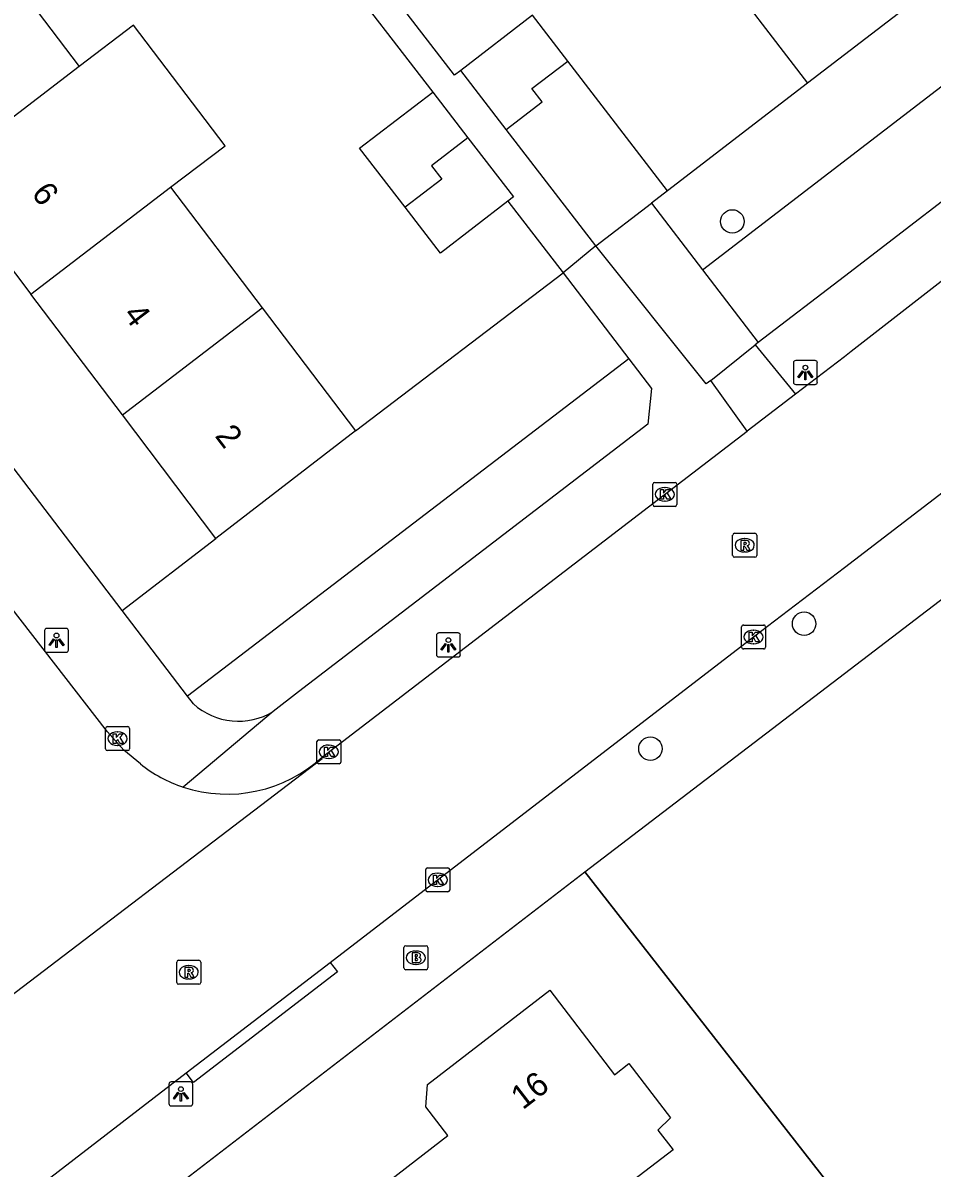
# Model space of a CAD drawing. Extents: x 159353 to 160616, y 385893 to 387321.
# Drawn here: x 159965.77 to 160003.65, y 386665.26 to 386712.99 of the extents above; entities that cross this region are included whole.
import ezdxf

# ---------------------------------------------------------------- set-up
doc = ezdxf.new("R2010")
doc.units = 0
for name, color, linetype in [('IMGEO_Boom', 7, 'Continuous'), ('IMGEO_Brandkraan', 7, 'Continuous'), ('IMGEO_Erf', 7, 'Continuous'), ('IMGEO_Groenvoorziening', 7, 'Continuous'), ('IMGEO_Hek', 7, 'Continuous'), ('IMGEO_Kolk', 7, 'Continuous'), ('IMGEO_Lichtpunt', 7, 'Continuous'), ('IMGEO_Pand', 7, 'Continuous'), ('IMGEO_Pand_nummerreeks', 7, 'Continuous'), ('IMGEO_Rijbaan_lokaal_open', 7, 'Continuous'), ('IMGEO_Rioolput', 7, 'Continuous'), ('IMGEO_Voetpad_open', 7, 'Continuous')]:
    doc.layers.add(name, color=color, linetype=linetype)

msp = doc.modelspace()

# ---------------------------------------------------------------- linework, layer by layer
at = {"layer": 'IMGEO_Boom'}
for centre in [(159995.33, 386704.715), (159998.321, 386687.948), (159991.917, 386682.739)]:
    msp.add_circle(centre, 0.489, dxfattribs=at)
at = {"layer": 'IMGEO_Brandkraan'}
for p, q in [((159981.643, 386673.6), (159981.643, 386674.452)), ((159981.718, 386674.526), (159982.57, 386674.526)), ((159982.131, 386674.306), (159982.156, 386674.306)), ((159982.644, 386674.452), (159982.644, 386673.6)), ((159982.57, 386673.526), (159981.718, 386673.526)), ((159982.154, 386673.746), (159982.129, 386673.746))]:
    msp.add_line(p, q, dxfattribs=at)
for points in [[(159981.643, 386673.6), (159981.643, 386674.452)], [(159981.718, 386674.526), (159982.57, 386674.526)], [(159982.644, 386674.452), (159982.644, 386673.6)], [(159981.991, 386674.226), (159981.991, 386673.826), (159982.204, 386673.826)], [(159982.222, 386674.226), (159981.991, 386674.226)], [(159982.17, 386674.145), (159982.116, 386674.145), (159982.116, 386674.069)], [(159982.116, 386674.069), (159982.169, 386674.069)], [(159982.178, 386673.993), (159982.116, 386673.993), (159982.116, 386673.912)], [(159982.116, 386673.912), (159982.178, 386673.912)], [(159982.57, 386673.526), (159981.718, 386673.526)]]:
    msp.add_lwpolyline(points, dxfattribs=at)
for centre, radius, start, end in [((159981.72, 386674.45), 0.0765, 91.552, 178.448), ((159981.72, 386674.45), 0.0765, 91.552, 178.448), ((159982.568, 386674.45), 0.0765, 1.552, 88.448), ((159982.568, 386674.45), 0.0765, 1.552, 88.448), ((159982.171, 386674.107), 0.0379, 267.8285, 90.9355), ((159982.179, 386673.952), 0.0404, 269.8759, 90.5077), ((159982.21, 386674.077), 0.251, 268.6676, 293.5347), ((159982.226, 386674.081), 0.145, 59.4692, 91.5367), ((159982.251, 386674.128), 0.0922, 285.5137, 58.1501), ((159982.256, 386673.936), 0.105, 301.3115, 78.989), ((159981.72, 386673.602), 0.0765, 181.552, 268.448), ((159981.72, 386673.602), 0.0765, 181.552, 268.448), ((159982.568, 386673.602), 0.0765, 271.552, 358.448), ((159982.568, 386673.602), 0.0765, 271.552, 358.448)]:
    msp.add_arc(centre, radius, start, end, dxfattribs=at)
for centre, major_axis, ratio, start_param, end_param in [((159982.13, 386674.026), (-0.387, 0.002), 0.722429, 4.712389, 7.853982), ((159982.155, 386674.026), (-0.39, 0.002), 0.717154, 1.570796, 4.712389)]:
    msp.add_ellipse(centre, major_axis=major_axis, ratio=ratio, start_param=start_param, end_param=end_param, dxfattribs=at)
at = {"layer": 'IMGEO_Erf'}
msp.add_lwpolyline([(160015.782, 386639.699), (160017.39, 386640.963), (160006.78, 386654.871), (160003.382, 386659.325), (160000, 386663.753), (159989.185, 386677.602)], dxfattribs=at)
at = {"layer": 'IMGEO_Groenvoorziening'}
for points in [[(159994.087, 386702.699), (160006.954, 386712.583)], [(159998.463, 386710.48), (159992.632, 386705.995)], [(159979.625, 386695.989), (159988.281, 386702.57)], [(159991.013, 386698.994), (159972.624, 386684.931)], [(159969.905, 386688.499), (159973.811, 386691.504)]]:
    msp.add_lwpolyline(points, dxfattribs=at)
at = {"layer": 'IMGEO_Hek'}
msp.add_lwpolyline([(159989.185, 386677.602), (160000, 386663.753), (160003.382, 386659.325)], dxfattribs=at)
at = {"layer": 'IMGEO_Kolk'}
for p, q in [((159992.091, 386693.84), (159992.943, 386693.84)), ((159992.016, 386692.914), (159992.016, 386693.766)), ((159992.504, 386693.62), (159992.529, 386693.62)), ((159993.017, 386693.766), (159993.017, 386692.914)), ((159992.527, 386693.06), (159992.502, 386693.06)), ((159992.943, 386692.84), (159992.091, 386692.84)), ((159995.715, 386686.968), (159995.715, 386687.82)), ((159995.79, 386687.894), (159996.642, 386687.894)), ((159996.203, 386687.674), (159996.228, 386687.674)), ((159996.716, 386687.82), (159996.716, 386686.968)), ((159996.642, 386686.894), (159995.79, 386686.894)), ((159996.226, 386687.114), (159996.201, 386687.114)), ((159969.212, 386682.732), (159969.212, 386683.584)), ((159969.287, 386683.658), (159970.139, 386683.658)), ((159969.7, 386683.438), (159969.725, 386683.438)), ((159970.213, 386683.584), (159970.213, 386682.732)), ((159969.723, 386682.878), (159969.698, 386682.878)), ((159978.018, 386682.183), (159978.018, 386683.035)), ((159978.093, 386683.109), (159978.945, 386683.109)), ((159978.506, 386682.889), (159978.531, 386682.889)), ((159979.019, 386683.035), (159979.019, 386682.183)), ((159970.139, 386682.658), (159969.287, 386682.658)), ((159978.945, 386682.109), (159978.093, 386682.109)), ((159978.529, 386682.329), (159978.504, 386682.329)), ((159982.552, 386676.847), (159982.552, 386677.699)), ((159982.627, 386677.773), (159983.479, 386677.773)), ((159983.553, 386677.699), (159983.553, 386676.847)), ((159983.04, 386677.553), (159983.065, 386677.553)), ((159983.479, 386676.773), (159982.627, 386676.773)), ((159983.063, 386676.993), (159983.038, 386676.993))]:
    msp.add_line(p, q, dxfattribs=at)
for points in [[(159992.091, 386693.84), (159992.943, 386693.84)], [(159992.016, 386692.914), (159992.016, 386693.766)], [(159992.337, 386693.54), (159992.46, 386693.54), (159992.46, 386693.389), (159992.59, 386693.54), (159992.754, 386693.54), (159992.608, 386693.389), (159992.761, 386693.14), (159992.609, 386693.14), (159992.524, 386693.304), (159992.46, 386693.237), (159992.46, 386693.14), (159992.337, 386693.14), (159992.337, 386693.54)], [(159993.017, 386693.766), (159993.017, 386692.914)], [(159992.943, 386692.84), (159992.091, 386692.84)], [(159995.715, 386686.968), (159995.715, 386687.82)], [(159995.79, 386687.894), (159996.642, 386687.894)], [(159996.716, 386687.82), (159996.716, 386686.968)], [(159996.036, 386687.594), (159996.159, 386687.594), (159996.159, 386687.443), (159996.289, 386687.594), (159996.453, 386687.594), (159996.307, 386687.443), (159996.46, 386687.194), (159996.308, 386687.194), (159996.223, 386687.358), (159996.159, 386687.291), (159996.159, 386687.194), (159996.036, 386687.194), (159996.036, 386687.594)], [(159996.642, 386686.894), (159995.79, 386686.894)], [(159969.212, 386682.732), (159969.212, 386683.584)], [(159969.287, 386683.658), (159970.139, 386683.658)], [(159969.533, 386683.358), (159969.656, 386683.358), (159969.656, 386683.207), (159969.786, 386683.358), (159969.95, 386683.358), (159969.804, 386683.207), (159969.957, 386682.958), (159969.805, 386682.958), (159969.72, 386683.122), (159969.656, 386683.055), (159969.656, 386682.958), (159969.533, 386682.958), (159969.533, 386683.358)], [(159970.213, 386683.584), (159970.213, 386682.732)], [(159978.018, 386682.183), (159978.018, 386683.035)], [(159978.093, 386683.109), (159978.945, 386683.109)], [(159979.019, 386683.035), (159979.019, 386682.183)], [(159970.139, 386682.658), (159969.287, 386682.658)], [(159978.339, 386682.809), (159978.462, 386682.809), (159978.462, 386682.658), (159978.592, 386682.809), (159978.756, 386682.809), (159978.61, 386682.658), (159978.763, 386682.409), (159978.611, 386682.409), (159978.526, 386682.573), (159978.462, 386682.506), (159978.462, 386682.409), (159978.339, 386682.409), (159978.339, 386682.809)], [(159978.945, 386682.109), (159978.093, 386682.109)], [(159982.552, 386676.847), (159982.552, 386677.699)], [(159982.627, 386677.773), (159983.479, 386677.773)], [(159983.553, 386677.699), (159983.553, 386676.847)], [(159982.873, 386677.473), (159982.996, 386677.473), (159982.996, 386677.322), (159983.126, 386677.473), (159983.29, 386677.473), (159983.144, 386677.322), (159983.297, 386677.073), (159983.145, 386677.073), (159983.06, 386677.237), (159982.996, 386677.17), (159982.996, 386677.073), (159982.873, 386677.073), (159982.873, 386677.473)], [(159983.479, 386676.773), (159982.627, 386676.773)]]:
    msp.add_lwpolyline(points, dxfattribs=at)
for centre, start, end in [((159992.093, 386693.764), 91.552, 178.448), ((159992.093, 386693.764), 91.552, 178.448), ((159992.941, 386693.764), 1.552, 88.448), ((159992.941, 386693.764), 1.552, 88.448), ((159992.093, 386692.916), 181.552, 268.448), ((159992.093, 386692.916), 181.552, 268.448), ((159992.941, 386692.916), 271.552, 358.448), ((159992.941, 386692.916), 271.552, 358.448), ((159995.792, 386687.818), 91.552, 178.448), ((159995.792, 386687.818), 91.552, 178.448), ((159996.64, 386687.818), 1.552, 88.448), ((159996.64, 386687.818), 1.552, 88.448), ((159995.792, 386686.97), 181.552, 268.448), ((159995.792, 386686.97), 181.552, 268.448), ((159996.64, 386686.97), 271.552, 358.448), ((159996.64, 386686.97), 271.552, 358.448), ((159969.289, 386683.582), 91.552, 178.448), ((159969.289, 386683.582), 91.552, 178.448), ((159970.137, 386683.582), 1.552, 88.448), ((159970.137, 386683.582), 1.552, 88.448), ((159978.095, 386683.033), 91.552, 178.448), ((159978.095, 386683.033), 91.552, 178.448), ((159978.943, 386683.033), 1.552, 88.448), ((159978.943, 386683.033), 1.552, 88.448), ((159969.289, 386682.734), 181.552, 268.448), ((159969.289, 386682.734), 181.552, 268.448), ((159970.137, 386682.734), 271.552, 358.448), ((159970.137, 386682.734), 271.552, 358.448), ((159978.095, 386682.185), 181.552, 268.448), ((159978.095, 386682.185), 181.552, 268.448), ((159978.943, 386682.185), 271.552, 358.448), ((159978.943, 386682.185), 271.552, 358.448), ((159982.629, 386677.697), 91.552, 178.448), ((159982.629, 386677.697), 91.552, 178.448), ((159983.477, 386677.697), 1.552, 88.448), ((159983.477, 386677.697), 1.552, 88.448), ((159982.629, 386676.849), 181.552, 268.448), ((159982.629, 386676.849), 181.552, 268.448), ((159983.477, 386676.849), 271.552, 358.448), ((159983.477, 386676.849), 271.552, 358.448)]:
    msp.add_arc(centre, 0.0765, start, end, dxfattribs=at)
for centre, major_axis, ratio, start_param, end_param in [((159992.503, 386693.34), (-0.387, 0.002), 0.722429, 4.712389, 7.853982), ((159992.528, 386693.34), (-0.39, 0.002), 0.717154, 1.570796, 4.712389), ((159996.202, 386687.394), (-0.387, 0.002), 0.722429, 4.712389, 7.853982), ((159996.227, 386687.394), (-0.39, 0.002), 0.717154, 1.570796, 4.712389), ((159969.699, 386683.158), (-0.387, 0.002), 0.722429, 4.712389, 7.853982), ((159969.724, 386683.158), (-0.39, 0.002), 0.717154, 1.570796, 4.712389), ((159978.505, 386682.609), (-0.387, 0.002), 0.722429, 4.712389, 7.853982), ((159978.53, 386682.609), (-0.39, 0.002), 0.717154, 1.570796, 4.712389), ((159983.039, 386677.273), (-0.387, 0.002), 0.722429, 4.712389, 7.853982), ((159983.064, 386677.273), (-0.39, 0.002), 0.717154, 1.570796, 4.712389)]:
    msp.add_ellipse(centre, major_axis=major_axis, ratio=ratio, start_param=start_param, end_param=end_param, dxfattribs=at)
at = {"layer": 'IMGEO_Lichtpunt'}
for p, q in [((159997.876, 386698.824), (159997.876, 386698.017)), ((159997.876, 386698.824), (159997.876, 386698.017)), ((159998.778, 386698.919), (159997.97, 386698.919)), ((159998.778, 386698.919), (159997.97, 386698.919)), ((159998.872, 386698.017), (159998.872, 386698.824)), ((159998.872, 386698.017), (159998.872, 386698.824)), ((159997.97, 386697.923), (159998.778, 386697.923)), ((159997.97, 386697.923), (159998.778, 386697.923)), ((159966.669, 386687.659), (159966.669, 386686.852)), ((159966.669, 386687.659), (159966.669, 386686.852)), ((159967.571, 386687.754), (159966.763, 386687.754)), ((159967.571, 386687.754), (159966.763, 386687.754)), ((159967.665, 386686.852), (159967.665, 386687.659)), ((159967.665, 386686.852), (159967.665, 386687.659)), ((159982.999, 386687.466), (159982.999, 386686.659)), ((159982.999, 386687.466), (159982.999, 386686.659)), ((159983.901, 386687.561), (159983.093, 386687.561)), ((159983.901, 386687.561), (159983.093, 386687.561)), ((159983.995, 386686.659), (159983.995, 386687.466)), ((159983.995, 386686.659), (159983.995, 386687.466)), ((159966.763, 386686.758), (159967.571, 386686.758)), ((159966.763, 386686.758), (159967.571, 386686.758)), ((159983.093, 386686.565), (159983.901, 386686.565)), ((159983.093, 386686.565), (159983.901, 386686.565)), ((159971.851, 386668.752), (159971.851, 386667.945)), ((159971.851, 386668.752), (159971.851, 386667.945)), ((159972.753, 386668.847), (159971.945, 386668.847)), ((159972.753, 386668.847), (159971.945, 386668.847)), ((159972.847, 386667.945), (159972.847, 386668.752)), ((159972.847, 386667.945), (159972.847, 386668.752)), ((159971.945, 386667.851), (159972.753, 386667.851)), ((159971.945, 386667.851), (159972.753, 386667.851))]:
    msp.add_line(p, q, dxfattribs=at)
for points in [[(159998.25, 386698.488), (159998.289, 386698.46), (159998.101, 386698.198), (159998.063, 386698.225), (159998.25, 386698.488)], [(159998.352, 386698.44), (159998.399, 386698.44), (159998.399, 386698.118), (159998.352, 386698.118), (159998.352, 386698.44)], [(159998.462, 386698.46), (159998.5, 386698.487), (159998.687, 386698.225), (159998.648, 386698.197), (159998.462, 386698.46)], [(159967.043, 386687.323), (159967.082, 386687.295), (159966.894, 386687.033), (159966.856, 386687.06), (159967.043, 386687.323)], [(159967.145, 386687.275), (159967.192, 386687.275), (159967.192, 386686.953), (159967.145, 386686.953), (159967.145, 386687.275)], [(159967.255, 386687.295), (159967.293, 386687.322), (159967.48, 386687.06), (159967.441, 386687.032), (159967.255, 386687.295)], [(159983.373, 386687.13), (159983.412, 386687.102), (159983.224, 386686.84), (159983.186, 386686.867), (159983.373, 386687.13)], [(159983.475, 386687.082), (159983.522, 386687.082), (159983.522, 386686.76), (159983.475, 386686.76), (159983.475, 386687.082)], [(159983.585, 386687.102), (159983.623, 386687.129), (159983.81, 386686.867), (159983.771, 386686.839), (159983.585, 386687.102)], [(159972.225, 386668.416), (159972.264, 386668.388), (159972.076, 386668.126), (159972.038, 386668.153), (159972.225, 386668.416)], [(159972.327, 386668.368), (159972.374, 386668.368), (159972.374, 386668.046), (159972.327, 386668.046), (159972.327, 386668.368)], [(159972.437, 386668.388), (159972.475, 386668.415), (159972.662, 386668.153), (159972.623, 386668.125), (159972.437, 386668.388)]]:
    msp.add_lwpolyline(points, dxfattribs=at)
for centre in [(159998.375, 386698.622), (159967.168, 386687.457), (159983.498, 386687.264), (159972.35, 386668.55)]:
    msp.add_circle(centre, 0.0994, dxfattribs=at)
for centre, start, end in [((159997.97, 386698.824), 90, 180), ((159997.97, 386698.824), 90, 180), ((159998.778, 386698.824), 0, 90), ((159998.778, 386698.824), 0, 90), ((159997.97, 386698.017), 180, 270), ((159997.97, 386698.017), 180, 270), ((159998.778, 386698.017), 270, 0), ((159998.778, 386698.017), 270, 360), ((159966.763, 386687.659), 90, 180), ((159966.763, 386687.659), 90, 180), ((159967.571, 386687.659), 0, 90), ((159967.571, 386687.659), 0, 90), ((159983.093, 386687.466), 90, 180), ((159983.093, 386687.466), 90, 180), ((159983.901, 386687.466), 0, 90), ((159983.901, 386687.466), 0, 90), ((159966.763, 386686.852), 180, 270), ((159966.763, 386686.852), 180, 270), ((159967.571, 386686.852), 270, 0), ((159967.571, 386686.852), 270, 360), ((159983.093, 386686.659), 180, 270), ((159983.093, 386686.659), 180, 270), ((159983.901, 386686.659), 270, 0), ((159983.901, 386686.659), 270, 360), ((159971.945, 386668.752), 90, 180), ((159971.945, 386668.752), 90, 180), ((159972.753, 386668.752), 0, 90), ((159972.753, 386668.752), 0, 90), ((159971.945, 386667.945), 180, 270), ((159971.945, 386667.945), 180, 270), ((159972.753, 386667.945), 270, 0), ((159972.753, 386667.945), 270, 360)]:
    msp.add_arc(centre, 0.0946, start, end, dxfattribs=at)
at = {"layer": 'IMGEO_Pand'}
for points in [[(159964.296, 386716.197), (159968.108, 386711.171)], [(159994.366, 386715.831), (159998.463, 386710.48)], [(160004.033, 386714.753), (160000, 386711.659), (159998.463, 386710.48)], [(159988.474, 386711.401), (159987.005, 386713.311), (159984.017, 386711.012)], [(159971.921, 386706.145), (159974.19, 386707.866), (159970.377, 386712.892), (159968.108, 386711.171)], [(159968.108, 386711.171), (159962.293, 386706.71)], [(159985.912, 386708.548), (159984.017, 386711.012)], [(159985.912, 386708.548), (159987.405, 386709.696), (159986.978, 386710.251), (159988.474, 386711.401)], [(159992.632, 386705.995), (159988.474, 386711.401)], [(159981.696, 386705.304), (159979.8, 386707.769), (159982.844, 386710.11)], [(159982.844, 386710.11), (159984.313, 386708.201)], [(159984.313, 386708.201), (159982.791, 386707.03), (159983.218, 386706.475), (159981.696, 386705.304)], [(159984.313, 386708.201), (159986.209, 386705.735), (159985.981, 386705.56)], [(159989.644, 386703.696), (159985.912, 386708.548)], [(159962.293, 386706.71), (159966.102, 386701.681)], [(159966.102, 386701.681), (159971.921, 386706.145)], [(159971.921, 386706.145), (159975.733, 386701.12)], [(159992.632, 386705.995), (159991.956, 386705.475)], [(159985.981, 386705.56), (159983.165, 386703.394), (159981.696, 386705.304)], [(159989.644, 386703.696), (159991.956, 386705.475)], [(159969.911, 386696.653), (159966.102, 386701.681)], [(159969.911, 386696.653), (159975.733, 386701.12)], [(159975.733, 386701.12), (159979.625, 386695.989)], [(159973.811, 386691.504), (159969.911, 386696.653)], [(159979.625, 386695.989), (159973.811, 386691.504)], [(159981.086, 386664.765), (159983.475, 386666.62), (159982.557, 386667.808), (159982.628, 386668.748), (159987.73, 386672.672), (159990.421, 386669.149), (159991.013, 386669.612), (159992.751, 386667.353), (159992.22, 386666.838), (159992.861, 386666.018), (159988.38, 386662.592), (159991.779, 386658.135)]]:
    msp.add_lwpolyline(points, dxfattribs=at)
at = {"layer": 'IMGEO_Rijbaan_lokaal_open'}
for points in [[(159978.571, 386673.834), (159996.219, 386687.397), (160000, 386690.297), (160032.354, 386715.113), (160044.995, 386724.867), (160058.189, 386734.965)], [(160008.215, 386705.469), (160000.283, 386699.292), (160000, 386699.075), (159997.964, 386697.515)], [(159970.662, 386682.103), (159969.976, 386682.681), (159969.294, 386683.441), (159953.2, 386704.195), (159952.787, 386704.736)], [(159997.964, 386697.515), (159995.945, 386695.968)], [(159978.246, 386682.399), (159995.945, 386695.968)], [(159963.113, 386670.875), (159963.211, 386670.876), (159978.241, 386682.323), (159978.246, 386682.399)], [(159972.57, 386669.222), (159978.571, 386673.834)], [(159963.891, 386662.552), (159972.57, 386669.222)]]:
    msp.add_lwpolyline(points, dxfattribs=at)
for centre, radius, start, end in [((159974.281, 386686.674), 5.831, 251.685, 312.8405), ((159974.289, 386686.688), 5.846, 231.6546, 251.656)]:
    msp.add_arc(centre, radius, start, end, dxfattribs=at)
at = {"layer": 'IMGEO_Rioolput'}
for p, q in [((159995.344, 386690.791), (159995.344, 386691.643)), ((159995.419, 386691.717), (159996.271, 386691.717)), ((159995.832, 386691.497), (159995.857, 386691.497)), ((159996.345, 386691.643), (159996.345, 386690.791)), ((159996.271, 386690.717), (159995.419, 386690.717)), ((159995.855, 386690.937), (159995.83, 386690.937)), ((159972.175, 386672.995), (159972.175, 386673.847)), ((159972.25, 386673.921), (159973.102, 386673.921)), ((159973.176, 386673.847), (159973.176, 386672.995)), ((159972.663, 386673.701), (159972.688, 386673.701)), ((159973.102, 386672.921), (159972.25, 386672.921)), ((159972.686, 386673.141), (159972.661, 386673.141))]:
    msp.add_line(p, q, dxfattribs=at)
for points in [[(159995.344, 386690.791), (159995.344, 386691.643)], [(159995.419, 386691.717), (159996.271, 386691.717)], [(159996.345, 386691.643), (159996.345, 386690.791)], [(159995.933, 386691.415), (159995.681, 386691.417), (159995.681, 386691.017)], [(159995.681, 386691.017), (159995.805, 386691.017), (159995.805, 386691.179), (159995.816, 386691.179)], [(159995.859, 386691.336), (159995.805, 386691.336), (159995.805, 386691.255)], [(159995.805, 386691.255), (159995.857, 386691.255)], [(159995.863, 386691.15), (159995.934, 386691.017), (159996.074, 386691.017), (159996.009, 386691.143)], [(159996.271, 386690.717), (159995.419, 386690.717)], [(159972.175, 386672.995), (159972.175, 386673.847)], [(159972.25, 386673.921), (159973.102, 386673.921)], [(159973.176, 386673.847), (159973.176, 386672.995)], [(159972.764, 386673.619), (159972.512, 386673.621), (159972.512, 386673.221)], [(159972.512, 386673.221), (159972.636, 386673.221), (159972.636, 386673.383), (159972.647, 386673.383)], [(159972.69, 386673.54), (159972.636, 386673.54), (159972.636, 386673.459)], [(159972.636, 386673.459), (159972.688, 386673.459)], [(159972.694, 386673.354), (159972.765, 386673.221), (159972.905, 386673.221), (159972.84, 386673.347)], [(159973.102, 386672.921), (159972.25, 386672.921)]]:
    msp.add_lwpolyline(points, dxfattribs=at)
for centre, radius, start, end in [((159995.421, 386691.641), 0.0765, 91.552, 178.448), ((159995.421, 386691.641), 0.0765, 91.552, 178.448), ((159996.269, 386691.641), 0.0765, 1.552, 88.448), ((159996.269, 386691.641), 0.0765, 1.552, 88.448), ((159995.815, 386691.126), 0.0533, 26.0293, 88.6989), ((159995.841, 386691.444), 0.19, 274.7715, 282.9687), ((159995.865, 386691.24), 0.0964, 77.0061, 93.1865), ((159995.879, 386691.297), 0.0378, 276.6634, 79.6772), ((159995.932, 386691.305), 0.109, 350.3612, 89.416), ((159995.93, 386691.305), 0.112, 277.5842, 350.9817), ((159995.914, 386691.09), 0.108, 29.5134, 73.7905), ((159995.421, 386690.793), 0.0765, 181.552, 268.448), ((159995.421, 386690.793), 0.0765, 181.552, 268.448), ((159996.269, 386690.793), 0.0765, 271.552, 358.448), ((159996.269, 386690.793), 0.0765, 271.552, 358.448), ((159972.252, 386673.845), 0.0765, 91.552, 178.448), ((159972.252, 386673.845), 0.0765, 91.552, 178.448), ((159973.1, 386673.845), 0.0765, 1.552, 88.448), ((159973.1, 386673.845), 0.0765, 1.552, 88.448), ((159972.646, 386673.33), 0.0533, 26.0293, 88.6989), ((159972.672, 386673.648), 0.19, 274.7715, 282.9687), ((159972.696, 386673.444), 0.0964, 77.0061, 93.1865), ((159972.71, 386673.501), 0.0378, 276.6634, 79.6772), ((159972.763, 386673.509), 0.109, 350.3612, 89.416), ((159972.761, 386673.509), 0.112, 277.5842, 350.9817), ((159972.745, 386673.294), 0.108, 29.5134, 73.7905), ((159972.252, 386672.997), 0.0765, 181.552, 268.448), ((159972.252, 386672.997), 0.0765, 181.552, 268.448), ((159973.1, 386672.997), 0.0765, 271.552, 358.448), ((159973.1, 386672.997), 0.0765, 271.552, 358.448)]:
    msp.add_arc(centre, radius, start, end, dxfattribs=at)
for centre, major_axis, ratio, start_param, end_param in [((159995.831, 386691.217), (-0.387, 0.002), 0.722429, 4.712389, 7.853982), ((159995.856, 386691.217), (-0.39, 0.002), 0.717154, 1.570796, 4.712389), ((159972.662, 386673.421), (-0.387, 0.002), 0.722429, 4.712389, 7.853982), ((159972.687, 386673.421), (-0.39, 0.002), 0.717154, 1.570796, 4.712389)]:
    msp.add_ellipse(centre, major_axis=major_axis, ratio=ratio, start_param=start_param, end_param=end_param, dxfattribs=at)
at = {"layer": 'IMGEO_Voetpad_open'}
for points in [[(159969.905, 386688.499), (159923.02, 386750), (159912.2, 386764.193)], [(159984.017, 386711.012), (159983.759, 386710.814), (159979.576, 386716.245)], [(159989.185, 386677.602), (160000, 386685.869), (160034.69, 386712.386), (160039.137, 386715.824)], [(159978.646, 386715.557), (159982.844, 386710.11)], [(160006.801, 386707.638), (160000, 386702.422), (159996.412, 386699.67)], [(159985.981, 386705.56), (159988.281, 386702.57)], [(159991.956, 386705.475), (159994.087, 386702.699)], [(159989.644, 386703.696), (159988.281, 386702.57)], [(159994.428, 386698.092), (159994.237, 386697.94), (159989.644, 386703.696)], [(159988.281, 386702.57), (159991.013, 386698.994)], [(159994.087, 386702.699), (159996.412, 386699.67)], [(159994.428, 386698.092), (159996.285, 386699.569)], [(159996.412, 386699.67), (159996.285, 386699.569)], [(159996.285, 386699.569), (159997.964, 386697.515)], [(159991.013, 386698.994), (159991.959, 386697.755), (159991.808, 386696.268), (159977.257, 386685.107), (159976.198, 386684.292)], [(159995.945, 386695.968), (159994.428, 386698.092)], [(159972.624, 386684.931), (159969.905, 386688.499)], [(159972.872, 386684.606), (159972.624, 386684.931)], [(159976.198, 386684.292), (159972.449, 386681.139)], [(159937.885, 386638.154), (159989.185, 386677.602)], [(159978.571, 386673.834), (159978.875, 386673.438), (159972.874, 386668.826), (159972.57, 386669.222)]]:
    msp.add_lwpolyline(points, dxfattribs=at)
msp.add_arc((159974.745, 386686.674), 2.79, 227.8269, 301.3867, dxfattribs=at)

# ---------------------------------------------------------------- texts
at = {"layer": 'IMGEO_Pand_nummerreeks'}
for s, rotation, p in [('6', 307.143, (159966.087, 386705.875)), ('4', 307.143, (159969.913, 386700.823)), ('2', 307.143, (159973.739, 386695.773)), ('16', 37.5643, (159986.595, 386667.662))]:
    msp.add_text(s, height=1, rotation=rotation, dxfattribs=at).set_placement(p)

doc.saveas('drawing.dxf')
